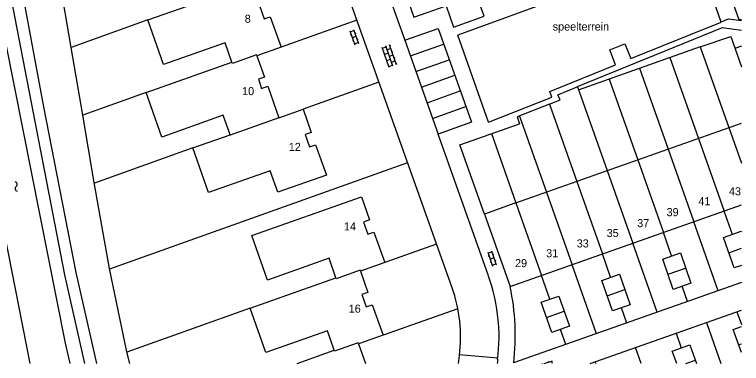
# Model space of a CAD drawing. Extents: x 148816 to 151297, y 399515 to 402500.
# Drawn here: x 151184.7 to 151297.2, y 399546.9 to 399600.9 of the extents above; entities that cross this region are included whole.
import ezdxf

# ---------------------------------------------------------------- set-up
doc = ezdxf.new("R2010")
doc.units = 0
for name, color, linetype in [('B01 Hoofdgebouw  [D] Norm', 7, 'Continuous'), ('B01 Hoofdgebouw  [T] Norm', 7, 'Continuous'), ('B02 Bijgebouw  [D] Norm', 7, 'Continuous'), ('B02 Bijgebouw  [T] Norm', 7, 'Continuous'), ('B07 Tussenmuur  [D] Norm', 7, 'Continuous'), ('S02 Open verharding  Norm', 7, 'Continuous'), ('S05 Water  Norm', 7, 'Continuous'), ('T04 Haag heg  [D] Gem', 7, 'Continuous'), ('T09 Insteek water  [T] Norm', 7, 'Continuous'), ('V00 Kant verharding algemeen  [T] Norm', 7, 'Continuous'), ('V00 Kant verharding algemeen secundair  [T] Gem', 7, 'Continuous'), ('Z02 Huisnummer  [Tekst] Norm', 7, 'Continuous'), ('Z19 Overige Tekst  [Tekst] Gem', 7, 'Continuous')]:
    doc.layers.add(name, color=color, linetype=linetype)

msp = doc.modelspace()

# ---------------------------------------------------------------- linework, layer by layer
at = {"layer": 'B01 Hoofdgebouw  [D] Norm'}
for p, q in [((151295.3, 399564.02), (151297.24, 399564.71)), ((151285.87, 399560.69), (151288.6, 399561.64)), ((151276.44, 399557.36), (151279.19, 399558.33)), ((151267.03, 399554.01), (151269.78, 399554.98))]:
    msp.add_line(p, q, dxfattribs=at)
at = {"layer": 'B01 Hoofdgebouw  [T] Norm'}
for p, q in [((151205.33, 399600.05), (151218.63, 399604.73)), ((151222.67, 399602.11), (151223.34, 399600.23)), ((151223.34, 399600.23), (151224.28, 399600.56)), ((151224.28, 399600.56), (151225.97, 399595.86)), ((151207.75, 399593.17), (151205.33, 399600.05)), ((151217.28, 399596.52), (151207.75, 399593.17)), ((151218.34, 399593.5), (151217.28, 399596.52)), ((151225.97, 399595.86), (151222.2, 399594.51)), ((151222.2, 399594.51), (151223.39, 399591.21)), ((151205.04, 399588.82), (151218.34, 399593.5)), ((151223.39, 399591.21), (151222.44, 399590.88)), ((151222.44, 399590.88), (151222.93, 399589.45)), ((151222.93, 399589.45), (151223.87, 399589.78)), ((151223.87, 399589.78), (151225.6, 399584.9)), ((151207.47, 399581.93), (151205.04, 399588.82)), ((151225.6, 399584.9), (151229.36, 399586.22)), ((151229.36, 399586.22), (151230.63, 399582.64)), ((151216.99, 399585.29), (151207.47, 399581.93)), ((151218.05, 399582.27), (151216.99, 399585.29)), ((151230.63, 399582.64), (151229.69, 399582.3)), ((151212.3, 399580.24), (151218.05, 399582.27)), ((151229.69, 399582.3), (151230.35, 399580.41)), ((151214.72, 399573.36), (151212.3, 399580.24)), ((151230.35, 399580.41), (151231.3, 399580.74)), ((151231.3, 399580.74), (151232.96, 399576.04)), ((151224.25, 399576.67), (151214.72, 399573.36)), ((151225.42, 399573.37), (151224.25, 399576.67)), ((151232.96, 399576.04), (151225.42, 399573.37)), ((151221.43, 399566.66), (151238.4, 399572.66)), ((151238.4, 399572.66), (151239.66, 399569.1)), ((151262.15, 399571.67), (151257.44, 399570)), ((151261.41, 399558.76), (151297.24, 399571.43)), ((151239.66, 399569.1), (151238.72, 399568.76)), ((151257.44, 399570), (151261.41, 399558.76)), ((151238.72, 399568.76), (151239.39, 399566.88)), ((151223.86, 399559.79), (151221.43, 399566.66)), ((151239.39, 399566.88), (151240.33, 399567.21)), ((151240.33, 399567.21), (151242.01, 399562.48)), ((151294.46, 399566.38), (151297.2, 399567.35)), ((151297.2, 399567.35), (151297.24, 399567.23)), ((151296.13, 399561.66), (151294.46, 399566.38)), ((151285.05, 399563.04), (151287.78, 399563.99)), ((151287.78, 399563.99), (151289.42, 399559.29)), ((151233.38, 399563.16), (151223.86, 399559.79)), ((151234.45, 399560.14), (151233.38, 399563.16)), ((151242.01, 399562.48), (151238.23, 399561.15)), ((151286.69, 399558.34), (151285.05, 399563.04)), ((151238.23, 399561.15), (151239.39, 399557.86)), ((151297.24, 399562.05), (151296.13, 399561.66)), ((151221.16, 399555.43), (151234.45, 399560.14)), ((151275.61, 399559.73), (151278.35, 399560.7)), ((151278.35, 399560.7), (151280.02, 399555.97)), ((151277.27, 399555), (151275.61, 399559.73)), ((151289.42, 399559.29), (151286.69, 399558.34)), ((151239.39, 399557.86), (151238.45, 399557.53)), ((151238.45, 399557.53), (151239.12, 399555.64)), ((151266.2, 399556.35), (151268.95, 399557.31)), ((151268.95, 399557.31), (151270.61, 399552.62)), ((151223.6, 399548.56), (151221.16, 399555.43)), ((151239.12, 399555.64), (151240.06, 399555.97)), ((151240.06, 399555.97), (151241.74, 399551.24)), ((151267.86, 399551.66), (151266.2, 399556.35)), ((151280.02, 399555.97), (151277.27, 399555)), ((151270.61, 399552.62), (151267.86, 399551.66)), ((151295.98, 399552.13), (151297.24, 399552.58)), ((151297.24, 399548.57), (151295.98, 399552.13)), ((151233.12, 399551.93), (151223.6, 399548.56)), ((151234.19, 399548.91), (151233.12, 399551.93)), ((151241.74, 399551.24), (151237.95, 399549.92)), ((151237.95, 399549.92), (151239.02, 399546.87)), ((151286.53, 399548.79), (151289.27, 399549.75)), ((151289.27, 399549.75), (151290.29, 399546.87)), ((151228.42, 399546.87), (151234.19, 399548.91)), ((151287.21, 399546.87), (151286.53, 399548.79))]:
    msp.add_line(p, q, dxfattribs=at)
msp.add_lwpolyline([(151262.15, 399571.67), (151297.24, 399584.07)], dxfattribs=at)
at = {"layer": 'B02 Bijgebouw  [D] Norm'}
for p, q in [((151296.82, 399549.78), (151297.24, 399549.93)), ((151288.61, 399546.87), (151290.1, 399547.4))]:
    msp.add_line(p, q, dxfattribs=at)
at = {"layer": 'B02 Bijgebouw  [T] Norm'}
msp.add_lwpolyline([(151252.67, 399598.95), (151257.38, 399600.63), (151256.21, 399603.92), (151251.5, 399602.25)], close=True, dxfattribs=at)
at = {"layer": 'B07 Tussenmuur  [D] Norm'}
for p, q in [((151295.29, 399583.38), (151297.24, 399577.87)), ((151295.29, 399583.38), (151297.24, 399577.87)), ((151290.58, 399581.72), (151294.55, 399570.47)), ((151290.58, 399581.72), (151294.55, 399570.47)), ((151285.89, 399580.06), (151289.86, 399568.82)), ((151285.89, 399580.06), (151289.86, 399568.82)), ((151281.18, 399578.4), (151285.15, 399567.15)), ((151281.18, 399578.4), (151285.15, 399567.15)), ((151276.45, 399576.72), (151280.42, 399565.49)), ((151276.45, 399576.72), (151280.42, 399565.49)), ((151271.73, 399575.06), (151275.7, 399563.82)), ((151271.73, 399575.06), (151275.7, 399563.82)), ((151267.04, 399573.4), (151271.02, 399562.14)), ((151267.04, 399573.4), (151271.02, 399562.14)), ((151262.32, 399571.73), (151266.3, 399560.47)), ((151262.32, 399571.73), (151266.3, 399560.47))]:
    msp.add_line(p, q, dxfattribs=at)
for points in [[(151222.2, 399594.51), (151222.15, 399594.65), (151218.41, 399593.3), (151218.34, 399593.5)], [(151222.2, 399594.51), (151222.15, 399594.65), (151218.41, 399593.3), (151218.34, 399593.5)], [(151225.6, 399584.9), (151218.07, 399582.23), (151218.05, 399582.27)], [(151225.6, 399584.9), (151218.07, 399582.23), (151218.05, 399582.27)], [(151238.23, 399561.15), (151238.18, 399561.29), (151234.5, 399559.99), (151234.45, 399560.14)], [(151238.23, 399561.15), (151238.18, 399561.29), (151234.5, 399559.99), (151234.45, 399560.14)], [(151237.95, 399549.92), (151237.9, 399550.06), (151234.24, 399548.77), (151234.19, 399548.91)], [(151237.95, 399549.92), (151237.9, 399550.06), (151234.24, 399548.77), (151234.19, 399548.91)]]:
    msp.add_lwpolyline(points, dxfattribs=at)
at = {"layer": 'S02 Open verharding  Norm'}
for p, q in [((151236.57, 399598.35), (151237.36, 399596.19)), ((151236.62, 399598.21), (151237.19, 399598.42)), ((151237.14, 399598.56), (151237.92, 399596.4)), ((151236.79, 399597.74), (151236.65, 399597.69)), ((151237.53, 399597.48), (151236.97, 399597.27)), ((151237.5, 399598), (151237.36, 399597.95)), ((151237.84, 399597.06), (151237.7, 399597.01)), ((151237.14, 399596.8), (151237, 399596.75)), ((151237.31, 399596.33), (151237.87, 399596.54)), ((151243.27, 399592.91), (151242.16, 399596.02)), ((151243.84, 399593.11), (151242.73, 399596.22)), ((151242.78, 399596.08), (151242.92, 399596.13)), ((151242.71, 399592.71), (151241.6, 399595.81)), ((151241.65, 399595.67), (151242.21, 399595.88)), ((151241.82, 399595.2), (151241.68, 399595.15)), ((151241.99, 399594.73), (151242.55, 399594.93)), ((151242.95, 399595.61), (151242.38, 399595.41)), ((151243.11, 399595.14), (151243.26, 399595.19)), ((151242.15, 399594.26), (151242.01, 399594.21)), ((151242.32, 399593.79), (151242.89, 399593.99)), ((151242.72, 399594.46), (151243.28, 399594.67)), ((151243.05, 399593.52), (151243.62, 399593.72)), ((151243.45, 399594.19), (151243.59, 399594.24)), ((151242.49, 399593.32), (151242.35, 399593.27)), ((151242.66, 399592.85), (151243.22, 399593.05)), ((151243.79, 399593.25), (151243.93, 399593.3)), ((151257.94, 399564.12), (151258.69, 399561.94)), ((151257.99, 399563.98), (151258.56, 399564.17)), ((151258.15, 399563.5), (151258.01, 399563.46)), ((151258.51, 399564.31), (151259.26, 399562.14)), ((151258.86, 399563.75), (151258.72, 399563.7)), ((151258.88, 399563.23), (151258.32, 399563.03)), ((151258.48, 399562.56), (151258.34, 399562.51)), ((151258.64, 399562.09), (151259.21, 399562.28)), ((151259.19, 399562.8), (151259.05, 399562.75)), ((151266.37, 399546.91), (151266.38, 399546.87)), ((151266.71, 399546.87), (151267.98, 399547.29)), ((151266.89, 399546.93), (151266.91, 399546.87)), ((151267.32, 399547.23), (151267.37, 399547.08)), ((151267.96, 399546.87), (151267.84, 399547.24))]:
    msp.add_line(p, q, dxfattribs=at)
at = {"layer": 'S05 Water  Norm'}
for centre, start, end in [((151184.65, 399574.59), 309.4308, 73.2858), ((151185.19, 399573.93), 129.4308, 253.2858)]:
    msp.add_arc(centre, 0.425, start, end, dxfattribs=at)
at = {"layer": 'T04 Haag heg  [D] Gem'}
for p, q in [((151292.44, 399612.45), (151296.85, 399600.1)), ((151205.33, 399600.05), (151193.44, 399595.81)), ((151237.67, 399600.03), (151225.97, 399595.86)), ((151297.24, 399600.06), (151296.85, 399600.1)), ((151290.87, 399595.91), (151295.58, 399597.48)), ((151295.58, 399597.48), (151297.24, 399592.77)), ((151290.87, 399595.91), (151295.29, 399583.38)), ((151297.24, 399596.01), (151296.22, 399595.65)), ((151286.15, 399594.24), (151290.58, 399581.72)), ((151281.46, 399592.58), (151285.89, 399580.06)), ((151241.1, 399590.4), (151229.36, 399586.22)), ((151276.75, 399590.91), (151281.18, 399578.4)), ((151271.86, 399589.7), (151276.45, 399576.72)), ((151205.04, 399588.82), (151195.22, 399585.32)), ((151267.51, 399587), (151271.73, 399575.06)), ((151262.88, 399585.17), (151267.04, 399573.4)), ((151258.54, 399582.45), (151262.32, 399571.73)), ((151212.3, 399580.24), (151197.04, 399574.8)), ((151245.54, 399577.92), (151199.39, 399561.47)), ((151295.83, 399566.86), (151294.55, 399570.47)), ((151293.64, 399558.13), (151289.86, 399568.82)), ((151286.42, 399563.52), (151285.15, 399567.15)), ((151250.02, 399565.34), (151242.01, 399562.48)), ((151284.19, 399554.79), (151280.42, 399565.49)), ((151276.98, 399560.22), (151275.7, 399563.82)), ((151274.79, 399551.47), (151271.02, 399562.14)), ((151267.58, 399556.83), (151266.3, 399560.47)), ((151288.91, 399556.46), (151288.07, 399558.82)), ((151221.16, 399555.43), (151202.05, 399548.62)), ((151279.48, 399553.13), (151278.65, 399555.49)), ((151253.33, 399555.31), (151241.74, 399551.24)), ((151296.55, 399554.87), (151297.24, 399552.89)), ((151291.84, 399553.21), (151294.07, 399546.87)), ((151270.06, 399549.8), (151269.23, 399552.14)), ((151287.11, 399551.55), (151287.91, 399549.27)), ((151281.72, 399546.87), (151280.85, 399549.34)), ((151274.57, 399547.13), (151274.66, 399546.87))]:
    msp.add_line(p, q, dxfattribs=at)
for points in [[(151202.51, 399546.87), (151202.04, 399548.65), (151199.37, 399561.59), (151197.02, 399574.88), (151195.22, 399585.3), (151193.44, 399595.8), (151191.61, 399606.38), (151189.81, 399616.8), (151186.1, 399638.68)], [(151272.02, 399589.23), (151290.88, 399595.92)]]:
    msp.add_lwpolyline(points, dxfattribs=at)
at = {"layer": 'T09 Insteek water  [T] Norm'}
for p, q in [((151173.67, 399644.73), (151192.5, 399550.01)), ((151187.07, 399546.87), (151168.05, 399643.61)), ((151192.5, 399550.01), (151193.25, 399546.87))]:
    msp.add_line(p, q, dxfattribs=at)
at = {"layer": 'V00 Kant verharding algemeen  [T] Norm'}
for p, q in [((151179.81, 399636.67), (151189.16, 399586.58)), ((151192.46, 399560.59), (151177.91, 399635.91)), ((151252.43, 399558.6), (151230.08, 399621.34)), ((151238.09, 399616.63), (151245.11, 399596.91)), ((151258.09, 399584.23), (151253.3, 399597.7)), ((151189.16, 399586.58), (151194.16, 399560.93)), ((151253.61, 399580.71), (151262.88, 399583.99)), ((151258.09, 399560.41), (151250.27, 399582.39)), ((151257.44, 399570), (151253.61, 399580.71)), ((151195.56, 399546.87), (151192.46, 399560.59)), ((151194.16, 399560.93), (151197.38, 399546.87)), ((151297.24, 399559.4), (151261.96, 399546.94)), ((151273.82, 399546.87), (151297.24, 399555.11)), ((151253.41, 399546.87), (151253.57, 399548.1)), ((151259.49, 399547.49), (151259.42, 399546.87))]:
    msp.add_line(p, q, dxfattribs=at)
for points in [[(151258.09, 399584.23), (151267.89, 399588.11), (151267.57, 399588.95), (151277.75, 399593.11), (151276.85, 399595.44), (151279.18, 399596.33), (151280.12, 399594.06), (151294.1, 399599.73), (151290.13, 399611.19), (151269.46, 399603.62), (151253.3, 399597.7)], [(151243.76, 399608.44), (151246.48, 399600.46), (151251.5, 399602.25)], [(151294.08, 399599.77), (151295.26, 399600.22), (151297.24, 399599.98)], [(151245.11, 399596.91), (151250.25, 399598.74), (151255.42, 399584.22), (151250.27, 399582.39)], [(151297.24, 399598.43), (151294.24, 399598.83), (151271.82, 399589.68)], [(151267.52, 399587), (151269.17, 399587.66), (151268.81, 399588.48), (151271.81, 399589.68)], [(151267.52, 399587.01), (151262.51, 399585.03), (151262.88, 399583.99)]]:
    msp.add_lwpolyline(points, dxfattribs=at)
for centre, radius, start, end in [((151231.49, 399550.98), 28.21, 352.9066, 19.5156), ((151226.64, 399551.19), 35.58, 353.1402, 12.2848), ((151230.92, 399550.95), 22.82, 352.8287, 19.5699)]:
    msp.add_arc(centre, radius, start, end, dxfattribs=at)
at = {"layer": 'V00 Kant verharding algemeen secundair  [T] Gem'}
for p, q in [((151245.11, 399596.91), (151250.27, 399582.39)), ((151245.97, 399594.49), (151251.11, 399596.32)), ((151246.83, 399592.07), (151251.97, 399593.9)), ((151247.69, 399589.65), (151252.83, 399591.48)), ((151248.55, 399587.23), (151253.69, 399589.06)), ((151249.41, 399584.81), (151254.55, 399586.64)), ((151253.59, 399548.28), (151259.53, 399547.74))]:
    msp.add_line(p, q, dxfattribs=at)

# ---------------------------------------------------------------- texts
at = {"layer": 'Z02 Huisnummer  [Tekst] Norm'}
for s, p in [('8', (151220.32, 399599.62)), ('10', (151219.91, 399588.41)), ('12', (151227.14, 399579.77)), ('43', (151295.3, 399572.9)), ('41', (151290.57, 399571.37)), ('39', (151285.65, 399569.67)), ('37', (151281.1, 399567.97)), ('14', (151235.68, 399567.46)), ('35', (151276.37, 399566.44)), ('33', (151271.73, 399564.83)), ('31', (151267, 399563.3)), ('29', (151262.18, 399561.78)), ('16', (151236.42, 399554.73))]:
    msp.add_text(s, height=1.25, dxfattribs=at).set_placement(p)
at = {"layer": 'Z19 Overige Tekst  [Tekst] Gem'}
msp.add_text('speelterrein', height=1.25, dxfattribs=at).set_placement((151268.01, 399598.41))

doc.saveas('drawing.dxf')
